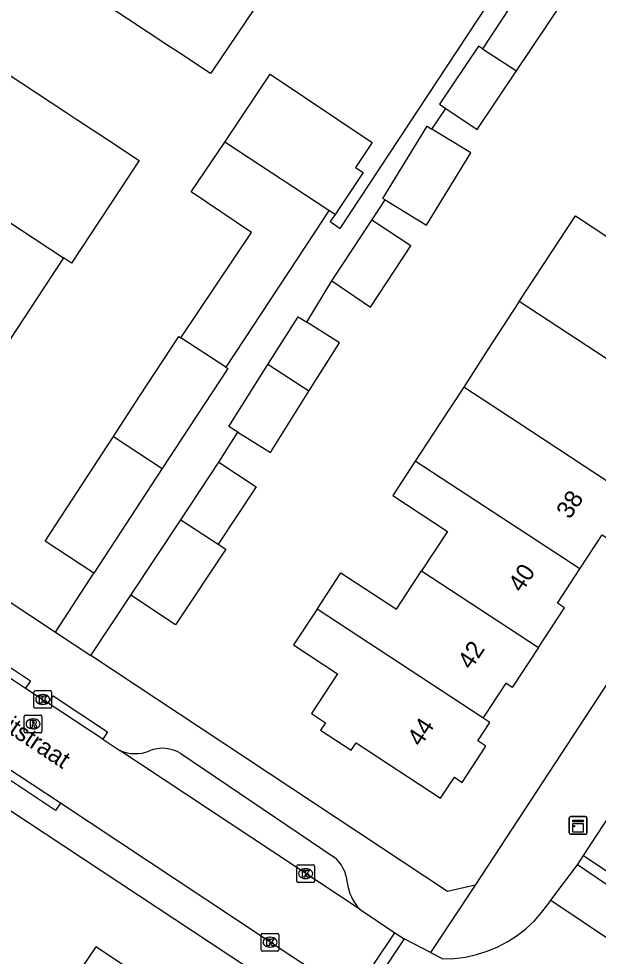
# Model space of a CAD drawing. Extents: x 159280 to 160375, y 384531 to 385872.
# Drawn here: x 159555.8 to 159588.6, y 385202.6 to 385255.7 of the extents above; entities that cross this region are included whole.
import ezdxf

# ---------------------------------------------------------------- set-up
doc = ezdxf.new("R2010")
doc.units = 0
for name, color, linetype in [('IMGEO_Kast', 7, 'Continuous'), ('IMGEO_Kolk', 7, 'Continuous'), ('IMGEO_Openbare_ruimte_label', 7, 'Continuous'), ('IMGEO_Pand', 7, 'Continuous'), ('IMGEO_Pand_nummerreeks', 7, 'Continuous'), ('IMGEO_Rijbaan_lokaal_open', 7, 'Continuous'), ('IMGEO_Rioolput', 7, 'Continuous'), ('IMGEO_Voetpad_open', 7, 'Continuous')]:
    doc.layers.add(name, color=color, linetype=linetype)

msp = doc.modelspace()

# ---------------------------------------------------------------- linework, layer by layer
at = {"layer": 'IMGEO_Kast'}
for p, q in [((159586.989, 385209.579), (159586.989, 385210.42)), ((159586.989, 385210.42), (159586.989, 385209.579)), ((159587.064, 385210.504), (159587.905, 385210.504)), ((159587.905, 385210.504), (159587.064, 385210.504)), ((159587.989, 385210.429), (159587.989, 385209.588)), ((159587.989, 385209.588), (159587.989, 385210.429)), ((159587.914, 385209.504), (159587.073, 385209.504)), ((159587.073, 385209.504), (159587.914, 385209.504))]:
    msp.add_line(p, q, dxfattribs=at)
for points in [[(159587.184, 385210.294), (159587.784, 385210.294), (159587.784, 385210.209), (159587.184, 385210.209), (159587.184, 385210.294)], [(159587.184, 385210.119), (159587.784, 385210.119), (159587.784, 385209.63), (159587.184, 385209.63), (159587.184, 385210.119)]]:
    msp.add_lwpolyline(points, dxfattribs=at)
msp.add_circle((159587.268, 385209.968), 0.0377, dxfattribs=at)
for centre, start, end in [((159587.067, 385210.426), 92.4484, 184.2845), ((159587.067, 385210.426), 92.4484, 184.2845), ((159587.911, 385210.426), 2.4484, 94.2845), ((159587.911, 385210.426), 2.4484, 94.2845), ((159587.067, 385209.582), 182.4484, 274.2845), ((159587.067, 385209.582), 182.4484, 274.2845), ((159587.911, 385209.582), 272.4484, 4.2845), ((159587.911, 385209.582), 272.4484, 4.2845)]:
    msp.add_arc(centre, 0.0779, start, end, dxfattribs=at)
at = {"layer": 'IMGEO_Kolk'}
for p, q in [((159556.659, 385216.713), (159556.659, 385217.565)), ((159556.734, 385217.639), (159557.586, 385217.639)), ((159557.147, 385217.419), (159557.172, 385217.419)), ((159557.66, 385217.565), (159557.66, 385216.713)), ((159557.17, 385216.859), (159557.145, 385216.859)), ((159557.586, 385216.639), (159556.734, 385216.639)), ((159571.63, 385207.775), (159572.482, 385207.775)), ((159571.555, 385206.849), (159571.555, 385207.701)), ((159572.043, 385207.555), (159572.068, 385207.555)), ((159572.556, 385207.701), (159572.556, 385206.849)), ((159572.482, 385206.775), (159571.63, 385206.775)), ((159572.066, 385206.995), (159572.041, 385206.995)), ((159569.538, 385202.963), (159569.538, 385203.815)), ((159569.613, 385203.889), (159570.465, 385203.889)), ((159570.026, 385203.669), (159570.051, 385203.669)), ((159570.539, 385203.815), (159570.539, 385202.963)), ((159570.049, 385203.109), (159570.024, 385203.109)), ((159570.465, 385202.889), (159569.613, 385202.889))]:
    msp.add_line(p, q, dxfattribs=at)
for points in [[(159556.659, 385216.713), (159556.659, 385217.565)], [(159556.734, 385217.639), (159557.586, 385217.639)], [(159556.98, 385217.339), (159557.103, 385217.339), (159557.103, 385217.188), (159557.233, 385217.339), (159557.397, 385217.339), (159557.251, 385217.188), (159557.404, 385216.939), (159557.252, 385216.939), (159557.167, 385217.103), (159557.103, 385217.036), (159557.103, 385216.939), (159556.98, 385216.939), (159556.98, 385217.339)], [(159557.66, 385217.565), (159557.66, 385216.713)], [(159557.586, 385216.639), (159556.734, 385216.639)], [(159571.63, 385207.775), (159572.482, 385207.775)], [(159571.555, 385206.849), (159571.555, 385207.701)], [(159571.876, 385207.475), (159571.999, 385207.475), (159571.999, 385207.324), (159572.129, 385207.475), (159572.293, 385207.475), (159572.147, 385207.324), (159572.3, 385207.075), (159572.148, 385207.075), (159572.063, 385207.239), (159571.999, 385207.172), (159571.999, 385207.075), (159571.876, 385207.075), (159571.876, 385207.475)], [(159572.556, 385207.701), (159572.556, 385206.849)], [(159572.482, 385206.775), (159571.63, 385206.775)], [(159569.538, 385202.963), (159569.538, 385203.815)], [(159569.613, 385203.889), (159570.465, 385203.889)], [(159569.859, 385203.589), (159569.982, 385203.589), (159569.982, 385203.438), (159570.112, 385203.589), (159570.276, 385203.589), (159570.13, 385203.438), (159570.283, 385203.189), (159570.131, 385203.189), (159570.046, 385203.353), (159569.982, 385203.286), (159569.982, 385203.189), (159569.859, 385203.189), (159569.859, 385203.589)], [(159570.539, 385203.815), (159570.539, 385202.963)], [(159570.465, 385202.889), (159569.613, 385202.889)]]:
    msp.add_lwpolyline(points, dxfattribs=at)
for centre, start, end in [((159556.736, 385217.563), 91.552, 178.448), ((159556.736, 385217.563), 91.552, 178.448), ((159557.584, 385217.563), 1.552, 88.448), ((159557.584, 385217.563), 1.552, 88.448), ((159556.736, 385216.715), 181.552, 268.448), ((159556.736, 385216.715), 181.552, 268.448), ((159557.584, 385216.715), 271.552, 358.448), ((159557.584, 385216.715), 271.552, 358.448), ((159571.632, 385207.699), 91.552, 178.448), ((159571.632, 385207.699), 91.552, 178.448), ((159572.48, 385207.699), 1.552, 88.448), ((159572.48, 385207.699), 1.552, 88.448), ((159571.632, 385206.851), 181.552, 268.448), ((159571.632, 385206.851), 181.552, 268.448), ((159572.48, 385206.851), 271.552, 358.448), ((159572.48, 385206.851), 271.552, 358.448), ((159569.615, 385203.813), 91.552, 178.448), ((159569.615, 385203.813), 91.552, 178.448), ((159570.463, 385203.813), 1.552, 88.448), ((159570.463, 385203.813), 1.552, 88.448), ((159569.615, 385202.965), 181.552, 268.448), ((159569.615, 385202.965), 181.552, 268.448), ((159570.463, 385202.965), 271.552, 358.448), ((159570.463, 385202.965), 271.552, 358.448)]:
    msp.add_arc(centre, 0.0765, start, end, dxfattribs=at)
for centre, major_axis, ratio, start_param, end_param in [((159557.146, 385217.139), (-0.387, 0.002), 0.722429, 4.712389, 7.853982), ((159557.171, 385217.139), (-0.39, 0.002), 0.717154, 1.570796, 4.712389), ((159572.042, 385207.275), (-0.387, 0.002), 0.722429, 4.712389, 7.853982), ((159572.067, 385207.275), (-0.39, 0.002), 0.717154, 1.570796, 4.712389), ((159570.025, 385203.389), (-0.387, 0.002), 0.722429, 4.712389, 7.853982), ((159570.05, 385203.389), (-0.39, 0.002), 0.717154, 1.570796, 4.712389)]:
    msp.add_ellipse(centre, major_axis=major_axis, ratio=ratio, start_param=start_param, end_param=end_param, dxfattribs=at)
at = {"layer": 'IMGEO_Pand'}
for points in [[(159570.575, 385258.394), (159566.753, 385252.729), (159566.669, 385252.602), (159564.931, 385253.746), (159564.191, 385254.232), (159561.95, 385255.706), (159557.772, 385258.452), (159557.905, 385258.654), (159558.204, 385258.458), (159561.836, 385263.984), (159561.559, 385264.166), (159561.629, 385264.273)], [(159584.665, 385257.935), (159582.081, 385253.999)], [(159583.993, 385252.744), (159586.62, 385256.652)], [(159582.081, 385253.999), (159581.849, 385254.151), (159579.639, 385250.861), (159580, 385250.618)], [(159582.081, 385253.999), (159583.993, 385252.744)], [(159550.397, 385247.369), (159550.478, 385247.492), (159550.869, 385247.235), (159552.685, 385250), (159554.451, 385252.689), (159554.126, 385252.903), (159554.287, 385253.149), (159558.467, 385250.405), (159559.083, 385250), (159560.768, 385248.893), (159562.616, 385247.679), (159558.79, 385241.851), (159558.324, 385242.157)], [(159567.467, 385248.705), (159569.104, 385251.152), (159570.049, 385252.56), (159575.823, 385248.685), (159574.879, 385247.277), (159575.307, 385246.99), (159573.717, 385244.62)], [(159580, 385250.618), (159581.766, 385249.431), (159583.993, 385252.744)], [(159576.551, 385245.441), (159576.425, 385245.518), (159578.93, 385249.619), (159579.212, 385249.447)], [(159576.551, 385245.441), (159578.906, 385244.003), (159581.41, 385248.104), (159579.212, 385249.447)], [(159564.981, 385237.631), (159568.986, 385243.6), (159565.573, 385245.89), (159567.467, 385248.705)], [(159573.372, 385244.845), (159567.467, 385248.705)], [(159550.397, 385247.369), (159558.324, 385242.157)], [(159573.372, 385244.845), (159573.057, 385244.365), (159567.539, 385235.961)], [(159573.717, 385244.62), (159573.372, 385244.845)], [(159584.153, 385239.678), (159587.341, 385244.529), (159590.282, 385242.599)], [(159573.543, 385240.853), (159575.798, 385244.292)], [(159573.543, 385240.853), (159575.729, 385239.373), (159578.005, 385242.845), (159575.798, 385244.292)], [(159558.324, 385242.157), (159554.542, 385236.397), (159553.158, 385237.307)], [(159584.153, 385239.678), (159583.763, 385239.085), (159582.368, 385236.957), (159581.011, 385234.836)], [(159593.512, 385233.539), (159584.153, 385239.678)], [(159569.919, 385236.121), (159571.62, 385238.825), (159572.129, 385238.505)], [(159572.239, 385234.599), (159573.968, 385237.348), (159572.129, 385238.505)], [(159561.162, 385232.045), (159562.664, 385234.345), (159564.861, 385237.709), (159564.981, 385237.631)], [(159567.539, 385235.961), (159564.981, 385237.631)], [(159567.539, 385235.961), (159567.643, 385235.893), (159565.437, 385232.533), (159563.929, 385230.225)], [(159568.219, 385232.289), (159567.71, 385232.609), (159569.919, 385236.121)], [(159572.239, 385234.599), (159569.919, 385236.121)], [(159581.011, 385234.836), (159579.66, 385232.776), (159578.264, 385230.647)], [(159590.756, 385228.435), (159584.129, 385232.788), (159581.011, 385234.836)], [(159568.219, 385232.289), (159570.058, 385231.132), (159572.239, 385234.599)], [(159560.058, 385224.299), (159557.285, 385226.11), (159561.162, 385232.045)], [(159561.162, 385232.045), (159563.929, 385230.225)], [(159578.264, 385230.647), (159576.986, 385228.699), (159580.092, 385226.662), (159578.624, 385224.423)], [(159587.588, 385224.532), (159578.264, 385230.647)], [(159563.929, 385230.225), (159560.058, 385224.299)], [(159564.984, 385227.324), (159567.141, 385230.576)], [(159567.141, 385230.576), (159569.251, 385229.177), (159567.103, 385225.937)], [(159587.588, 385224.532), (159588.857, 385226.467), (159589.282, 385226.188), (159590.756, 385228.435)], [(159562.143, 385223.041), (159564.984, 385227.324)], [(159564.984, 385227.324), (159567.103, 385225.937)], [(159567.103, 385225.937), (159567.524, 385225.658), (159564.675, 385221.362), (159562.143, 385223.041)], [(159572.702, 385222.263), (159574.046, 385224.313), (159577.197, 385222.247), (159578.624, 385224.423)], [(159578.624, 385224.423), (159585.241, 385220.079)], [(159585.241, 385220.079), (159586.721, 385222.336), (159586.32, 385222.599), (159587.588, 385224.532)], [(159572.702, 385222.263), (159571.368, 385220.229), (159573.857, 385218.597), (159572.377, 385216.34), (159573.175, 385215.817), (159572.902, 385215.401), (159574.638, 385214.264), (159574.914, 385214.686), (159579.702, 385211.546), (159580.481, 385212.734), (159580.924, 385212.444), (159582.27, 385214.497), (159581.816, 385214.794), (159582.497, 385215.833), (159582.102, 385216.092)], [(159582.102, 385216.092), (159572.702, 385222.263)], [(159585.241, 385220.079), (159583.762, 385217.823), (159583.395, 385218.064), (159582.207, 385216.252), (159582.102, 385216.092)], [(159567.265, 385192.277), (159567.997, 385193.389), (159568.459, 385193.085), (159569.753, 385195.048), (159569.215, 385195.402), (159570.002, 385196.596), (159560.158, 385203.128), (159557.315, 385198.926)]]:
    msp.add_lwpolyline(points, dxfattribs=at)
at = {"layer": 'IMGEO_Rijbaan_lokaal_open'}
for points in [[(159552.991, 385219.899), (159556.185, 385217.783)], [(159556.185, 385217.783), (159557.466, 385216.936)], [(159560.555, 385214.89), (159557.466, 385216.936)], [(159560.555, 385214.89), (159561.521, 385214.25)], [(159575.138, 385205.233), (159561.521, 385214.25)], [(159558.16, 385211.263), (159554.953, 385213.385)], [(159587.804, 385208.303), (159590.541, 385212.477)], [(159574.689, 385200.309), (159558.16, 385211.263)], [(159587.459, 385207.776), (159587.804, 385208.303)], [(159587.804, 385208.303), (159591.334, 385205.944)], [(159585.943, 385205.78), (159587.459, 385207.776)], [(159590.988, 385205.396), (159589.102, 385206.668), (159587.459, 385207.776)], [(159579.823, 385202.444), (159580.465, 385202.468), (159581.102, 385202.549), (159581.729, 385202.687), (159582.342, 385202.88), (159582.935, 385203.127), (159583.503, 385203.426), (159584.042, 385203.775), (159584.548, 385204.17), (159585.017, 385204.609), (159585.445, 385205.089), (159585.828, 385205.604), (159585.943, 385205.78)], [(159585.943, 385205.78), (159587.671, 385204.619), (159589.386, 385203.467)], [(159575.138, 385205.233), (159577.106, 385203.93)], [(159574.689, 385200.309), (159577.106, 385203.93)], [(159577.631, 385203.582), (159575.214, 385199.961)], [(159577.106, 385203.93), (159577.631, 385203.582)], [(159579.129, 385202.804), (159577.631, 385203.582)], [(159579.129, 385202.804), (159579.823, 385202.444)]]:
    msp.add_lwpolyline(points, dxfattribs=at)
at = {"layer": 'IMGEO_Rioolput'}
for p, q in [((159556.184, 385216.256), (159557.036, 385216.256)), ((159556.109, 385215.33), (159556.109, 385216.182)), ((159556.597, 385216.036), (159556.622, 385216.036)), ((159557.11, 385216.182), (159557.11, 385215.33)), ((159557.036, 385215.256), (159556.184, 385215.256)), ((159556.62, 385215.476), (159556.595, 385215.476))]:
    msp.add_line(p, q, dxfattribs=at)
for points in [[(159556.184, 385216.256), (159557.036, 385216.256)], [(159556.109, 385215.33), (159556.109, 385216.182)], [(159556.698, 385215.954), (159556.446, 385215.956), (159556.446, 385215.556)], [(159556.446, 385215.556), (159556.57, 385215.556), (159556.57, 385215.718), (159556.581, 385215.718)], [(159556.624, 385215.875), (159556.57, 385215.875), (159556.57, 385215.794)], [(159556.57, 385215.794), (159556.622, 385215.794)], [(159557.11, 385216.182), (159557.11, 385215.33)], [(159557.036, 385215.256), (159556.184, 385215.256)], [(159556.628, 385215.689), (159556.699, 385215.556), (159556.839, 385215.556), (159556.774, 385215.682)]]:
    msp.add_lwpolyline(points, dxfattribs=at)
for centre, radius, start, end in [((159556.186, 385216.18), 0.0765, 91.552, 178.448), ((159556.186, 385216.18), 0.0765, 91.552, 178.448), ((159557.034, 385216.18), 0.0765, 1.552, 88.448), ((159557.034, 385216.18), 0.0765, 1.552, 88.448), ((159556.58, 385215.665), 0.0533, 26.0293, 88.6989), ((159556.606, 385215.983), 0.19, 274.7715, 282.9687), ((159556.63, 385215.779), 0.0964, 77.0061, 93.1865), ((159556.644, 385215.836), 0.0378, 276.6634, 79.6772), ((159556.697, 385215.844), 0.109, 350.3612, 89.416), ((159556.695, 385215.844), 0.112, 277.5842, 350.9817), ((159556.679, 385215.629), 0.108, 29.5134, 73.7905), ((159556.186, 385215.332), 0.0765, 181.552, 268.448), ((159556.186, 385215.332), 0.0765, 181.552, 268.448), ((159557.034, 385215.332), 0.0765, 271.552, 358.448), ((159557.034, 385215.332), 0.0765, 271.552, 358.448)]:
    msp.add_arc(centre, radius, start, end, dxfattribs=at)
for centre, major_axis, ratio, start_param, end_param in [((159556.596, 385215.756), (-0.387, 0.002), 0.722429, 4.712389, 7.853982), ((159556.621, 385215.756), (-0.39, 0.002), 0.717154, 1.570796, 4.712389)]:
    msp.add_ellipse(centre, major_axis=major_axis, ratio=ratio, start_param=start_param, end_param=end_param, dxfattribs=at)
at = {"layer": 'IMGEO_Voetpad_open'}
for points in [[(159629.433, 385279.565), (159610.074, 385250), (159581.668, 385206.619)], [(159573.717, 385244.62), (159573.443, 385244.212), (159574.014, 385243.829), (159587.308, 385264.003)], [(159579.212, 385249.447), (159580, 385250.618)], [(159575.798, 385244.292), (159576.551, 385245.441)], [(159572.129, 385238.505), (159573.543, 385240.853)], [(159540.134, 385232.695), (159557.876, 385220.959)], [(159567.141, 385230.576), (159568.219, 385232.289)], [(159557.876, 385220.959), (159560.058, 385224.299)], [(159559.882, 385219.633), (159562.143, 385223.041)], [(159557.876, 385220.959), (159559.882, 385219.633)], [(159552.991, 385219.899), (159553.266, 385220.315), (159556.46, 385218.199), (159556.185, 385217.783)], [(159581.668, 385206.619), (159580.092, 385206.265), (159559.882, 385219.633)], [(159557.466, 385216.936), (159557.741, 385217.351), (159560.83, 385215.306), (159560.555, 385214.89)], [(159564.978, 385214.071), (159573.673, 385208.214)], [(159558.16, 385211.263), (159557.884, 385210.847), (159554.678, 385212.971), (159554.953, 385213.385)], [(159554.161, 385211.606), (159573.039, 385199.135)], [(159581.668, 385206.619), (159579.129, 385202.804)]]:
    msp.add_lwpolyline(points, dxfattribs=at)
for centre, radius, start, end in [((159562.392, 385216.266), 2.196, 246.6238, 291.6029), ((159563.944, 385212.459), 1.915, 57.3295, 112.8284), ((159572.277, 385206.59), 2.142, 5.3877, 49.3098), ((159577.071, 385207.087), 2.679, 186.3484, 223.8021)]:
    msp.add_arc(centre, radius, start, end, dxfattribs=at)

# ---------------------------------------------------------------- texts
at = {"layer": 'IMGEO_Openbare_ruimte_label'}
msp.add_text('Fahrenheitstraat', height=1, rotation=326.4529, dxfattribs=at).set_placement((159550.164, 385218.569))
at = {"layer": 'IMGEO_Pand_nummerreeks'}
for s, rotation, p in [('38', 56.7515, (159587.021, 385227.303)), ('40', 56.7501, (159584.292, 385223.143)), ('42', 56.7515, (159581.429, 385218.776)), ('44', 56.7515, (159578.571, 385214.418))]:
    msp.add_text(s, height=1, rotation=rotation, dxfattribs=at).set_placement(p)

doc.saveas('drawing.dxf')
